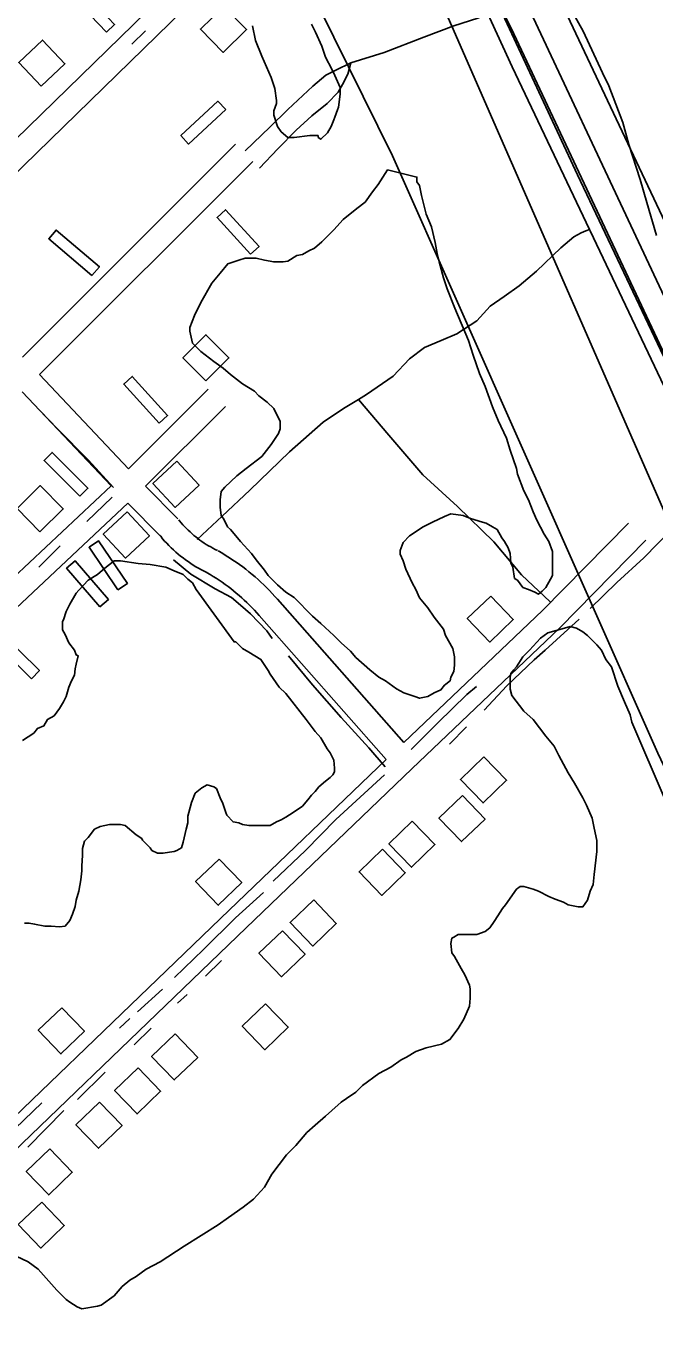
# Model space of a CAD drawing. Extents: x 3568792 to 3606828, y 529143 to 554785.
# Drawn here: x 3582167 to 3582938, y 538456 to 540060 of the extents above; entities that cross this region are included whole.
import ezdxf

# ---------------------------------------------------------------- set-up
doc = ezdxf.new("R2010")
doc.units = 0
for name, color, linetype in [('V-BLDG-OTLN', 7, 'Continuous'), ('V-ROAD-CNTR', 7, 'Continuous'), ('V-SITE-VEGE', 7, 'Continuous'), ('V-TOPO-SHOR', 7, 'Continuous'), ('V-UTIL-LINE', 7, 'Continuous')]:
    doc.layers.add(name, color=color, linetype=linetype)

msp = doc.modelspace()

# ---------------------------------------------------------------- linework, layer by layer
at = {"layer": 'V-BLDG-OTLN'}
for points in [[(3582265.2, 540052.8), (3582275.3, 540062.4), (3582236.2, 540103.8), (3582226, 540094.2)], [(3582409.2, 540084.6), (3582380.6, 540056.7), (3582408.5, 540028.1), (3582437.2, 540056)], [(3582185.4, 539986.7), (3582214.4, 540014.2), (3582186.8, 540043.2), (3582157.8, 540015.7)], [(3582411.6, 539957.8), (3582402.1, 539968), (3582356.6, 539925.9), (3582366.1, 539915.6)], [(3582442.1, 539780.4), (3582452.5, 539789.8), (3582411.3, 539834.9), (3582401, 539825.5)], [(3582247.5, 539754.2), (3582256.6, 539764.9), (3582203.6, 539810), (3582194.6, 539799.3)], [(3582387.3, 539624.8), (3582415.6, 539653.1), (3582387.3, 539681.4), (3582359, 539653.1)], [(3582329.8, 539573), (3582340.2, 539582.4), (3582297, 539630.2), (3582286.6, 539620.8)], [(3582232.7, 539483.1), (3582242.6, 539493), (3582198.6, 539537), (3582188.7, 539527.1)], [(3582351.5, 539526.1), (3582322.3, 539498.7), (3582349.7, 539469.5), (3582378.9, 539496.9)], [(3582183.7, 539439.6), (3582212.2, 539467.7), (3582184.1, 539496.2), (3582155.6, 539468.1)], [(3582290.6, 539463.9), (3582261.4, 539436.5), (3582288.8, 539407.3), (3582317.9, 539434.7)], [(3582279.4, 539368.2), (3582291, 539376.1), (3582255.6, 539428.4), (3582244, 539420.6)], [(3582257.1, 539347.5), (3582267.7, 539356.6), (3582226.9, 539404), (3582216.3, 539394.9)], [(3582736.7, 539360.7), (3582707.8, 539333), (3582735.6, 539304.2), (3582764.4, 539331.9)], [(3582173.2, 539259.2), (3582183, 539269.2), (3582133.7, 539317.7), (3582123.9, 539307.8)], [(3582728.4, 539163.3), (3582699.6, 539135.6), (3582727.3, 539106.7), (3582756.2, 539134.5)], [(3582702, 539115.7), (3582673.1, 539088), (3582700.9, 539059.2), (3582729.7, 539086.9)], [(3582640.5, 539084.3), (3582611.7, 539056.6), (3582639.4, 539027.7), (3582668.3, 539055.5)], [(3582604.1, 539049.8), (3582575.3, 539022.1), (3582603, 538993.2), (3582631.8, 539021)], [(3582403.5, 539037.8), (3582374.7, 539010.1), (3582402.4, 538981.2), (3582431.2, 539009)], [(3582519.5, 538987.6), (3582490.6, 538959.9), (3582518.4, 538931), (3582547.2, 538958.8)], [(3582481.2, 538949.9), (3582452.4, 538922.2), (3582480.1, 538893.3), (3582508.9, 538921.1)], [(3582210.5, 538855.3), (3582181.6, 538827.6), (3582209.4, 538798.7), (3582238.2, 538826.5)], [(3582460.6, 538860.3), (3582431.8, 538832.6), (3582459.5, 538803.7), (3582488.3, 538831.5)], [(3582349.5, 538823.3), (3582320.7, 538795.5), (3582348.4, 538766.7), (3582377.2, 538794.4)], [(3582304, 538781.6), (3582275.2, 538753.9), (3582302.9, 538725), (3582331.7, 538752.8)], [(3582256.6, 538739.4), (3582227.8, 538711.6), (3582255.5, 538682.8), (3582284.4, 538710.6)], [(3582195.7, 538682.1), (3582166.9, 538654.4), (3582194.6, 538625.5), (3582223.4, 538653.3)], [(3582185.9, 538616.8), (3582157, 538589.1), (3582184.8, 538560.2), (3582213.6, 538588)]]:
    msp.add_lwpolyline(points, close=True, dxfattribs=at)
at = {"layer": 'V-ROAD-CNTR'}
for p, q in [((3582621.7, 540336.2), (3582044.4, 539772.9)), ((3582162.4, 539654), (3582423.8, 539915.2)), ((3582183.3, 539632.5), (3582445, 539894)), ((3582292.4, 539516.9), (3582183.3, 539632.5)), ((3582270.9, 539496), (3581903.6, 539151.5)), ((3582352.9, 539455.4), (3582313.3, 539495.4)), ((3582331.6, 539434.3), (3582291.7, 539474.5))]:
    msp.add_line(p, q, dxfattribs=at)
for points in [[(3582605, 540361.8), (3582023.5, 539794.5)], [(3582644.2, 540358.2), (3582788.8, 540071), (3583028.4, 539560.2)], [(3582621.7, 540336.2), (3582761.8, 540057.9), (3583001.2, 539547.5)], [(3582270.9, 539496), (3582161.8, 539611.5)], [(3582390.2, 539614.8), (3582292.4, 539516.9)], [(3582411.4, 539593.5), (3582313.3, 539495.4)], [(3582291.7, 539474.5), (3581914.4, 539120.5), (3581625.3, 538835.7)], [(3582401.7, 539416.5), (3582398.7, 539418), (3582395.9, 539419.4), (3582393.2, 539420.9), (3582390.5, 539422.5), (3582387.8, 539424.1), (3582385.1, 539425.8), (3582382.5, 539427.6), (3582380, 539429.4), (3582377.5, 539431.3), (3582375, 539433.2), (3582372.6, 539435.2), (3582370.2, 539437.3), (3582367.8, 539439.4), (3582365.5, 539441.5), (3582363.3, 539443.7), (3582361.1, 539446), (3582359, 539448.3), (3582356.9, 539450.7), (3582354.9, 539453.1), (3582353.9, 539454.3)], [(3582630.1, 539180.8), (3582800.3, 539343), (3582905.8, 539450.2)], [(3582388.4, 539389.6), (3582385.2, 539391.2), (3582381.8, 539393), (3582378.4, 539394.8), (3582375.1, 539396.7), (3582371.8, 539398.7), (3582368.6, 539400.8), (3582365.4, 539403), (3582362.3, 539405.2), (3582359.2, 539407.5), (3582356.2, 539409.8), (3582353.3, 539412.3), (3582350.4, 539414.7), (3582347.5, 539417.3), (3582344.7, 539419.9), (3582342, 539422.6), (3582339.3, 539425.4), (3582336.7, 539428.2), (3582334.2, 539431.1), (3582331.8, 539434), (3582330.6, 539435.4)], [(3580938.2, 537511.2), (3581663.4, 538213.2), (3581711.4, 538262), (3582051.3, 538582.5), (3582436.7, 538953.5), (3582639.8, 539148.6), (3582821.3, 539321.6), (3582927.1, 539429.2)], [(3582475.2, 539356.7), (3582472, 539360.3), (3582468.7, 539363.9), (3582465.3, 539367.4), (3582461.9, 539370.9), (3582458.4, 539374.3), (3582454.8, 539377.7), (3582451.2, 539380.9), (3582447.6, 539384.2), (3582443.9, 539387.3), (3582440.1, 539390.4), (3582436.3, 539393.5), (3582432.4, 539396.4), (3582428.4, 539399.3), (3582424.5, 539402.2), (3582420.4, 539404.9), (3582416.4, 539407.6), (3582412.2, 539410.2), (3582408.1, 539412.8), (3582403.9, 539415.3), (3582402.5, 539416)], [(3582452.7, 539336.8), (3582449.8, 539340.1), (3582446.8, 539343.4), (3582443.8, 539346.5), (3582440.7, 539349.6), (3582437.6, 539352.7), (3582434.4, 539355.7), (3582431.2, 539358.6), (3582427.9, 539361.5), (3582424.6, 539364.3), (3582421.2, 539367.1), (3582417.8, 539369.8), (3582414.4, 539372.5), (3582410.8, 539375), (3582407.3, 539377.6), (3582403.7, 539380), (3582400, 539382.5), (3582396.4, 539384.8), (3582392.6, 539387.1), (3582388.8, 539389.3), (3582387.6, 539390)], [(3582630.1, 539180.8), (3582475.2, 539356.7)], [(3582608.3, 539160.1), (3582452.7, 539336.8)], [(3581703, 538295.3), (3582030.7, 538604.3), (3582415.9, 538975.1), (3582608.4, 539160.1)]]:
    msp.add_lwpolyline(points, dxfattribs=at)
at = {"layer": 'V-SITE-VEGE'}
for points in [[(3582940, 539803.2), (3582928.4, 539843.8), (3582919.9, 539872), (3582906, 539914.9), (3582898.6, 539942), (3582881.4, 539987.2), (3582873.8, 540003), (3582849.9, 540054), (3582829.2, 540091.4)], [(3582517, 540062.9), (3582521.6, 540052.7), (3582529.5, 540035.7), (3582534, 540022.1), (3582541.9, 540007.4), (3582545.3, 539999.5), (3582552.1, 539984.8), (3582552.1, 539976.8), (3582549.9, 539961), (3582548.7, 539957.6), (3582545.3, 539948.5), (3582544.2, 539945.1), (3582540.8, 539937.2), (3582536.3, 539929.3), (3582528.3, 539921.4), (3582525, 539923.6), (3582525, 539925.9), (3582514.8, 539925.9), (3582495.5, 539923.6), (3582487.6, 539923.6), (3582479.7, 539930.4), (3582475.1, 539937.2), (3582470.6, 539950.8), (3582470.6, 539956.5), (3582474, 539965.5), (3582474, 539968.9), (3582471.7, 539983.7), (3582467.2, 539997.2), (3582455.9, 540023.3), (3582448, 540042.5), (3582444.6, 540060.6)], [(3582702.7, 539459.4), (3582687.9, 539461.7), (3582680, 539458.3), (3582665.3, 539451.5), (3582654, 539445.8), (3582637, 539434.5), (3582629.1, 539426.6), (3582625.7, 539416.4), (3582625.7, 539411.9), (3582629.1, 539403.9), (3582632.4, 539393.7), (3582640.4, 539376.8), (3582644.9, 539368.8), (3582649.4, 539358.6), (3582659.6, 539346.2), (3582667.5, 539334.9), (3582678.9, 539320.1), (3582681.1, 539312.2), (3582690.2, 539296.4), (3582692.4, 539286.2), (3582692.4, 539276), (3582691.3, 539268.1), (3582687.9, 539261.3), (3582686.8, 539256.7), (3582680, 539251.1), (3582675.5, 539245.4), (3582667.5, 539242), (3582659.6, 539237.5), (3582649.4, 539235.2), (3582643.7, 539237.5), (3582630.2, 539242), (3582621.1, 539246.6), (3582607.5, 539256.7), (3582599.6, 539261.3), (3582588.3, 539270.3), (3582571.3, 539285.1), (3582564.5, 539293), (3582553.2, 539303.2), (3582544.1, 539312.2), (3582528.3, 539326.9), (3582518.1, 539336), (3582495.4, 539358.7), (3582485.3, 539365.5), (3582475.1, 539374.5), (3582463.7, 539385.8), (3582459.2, 539392.6), (3582449, 539405.1), (3582443.4, 539413), (3582429.8, 539427.7), (3582424.1, 539434.5), (3582417.3, 539442.5), (3582413.9, 539445.8), (3582409.4, 539454.9), (3582406, 539459.4), (3582404.9, 539469.6), (3582404.9, 539478.7), (3582406, 539488.9), (3582410.5, 539494.5), (3582425.3, 539508.1), (3582436.6, 539517.2), (3582455.8, 539531.9), (3582467.2, 539546.6), (3582476.2, 539560.2), (3582478.5, 539565.9), (3582478.5, 539574.9), (3582470.6, 539590.8), (3582462.6, 539598.7), (3582452.4, 539606.6), (3582446.8, 539612.3), (3582432.1, 539621.3), (3582417.4, 539632.7), (3582408.3, 539640.6), (3582397, 539648.5), (3582381.1, 539661), (3582370.9, 539671.2), (3582367.5, 539685.9), (3582367.5, 539690.4), (3582373.2, 539705.1), (3582381.1, 539721), (3582394.7, 539744.8), (3582404.9, 539757.2), (3582414, 539768.5), (3582427.6, 539773.1), (3582435.5, 539775.3), (3582449.1, 539775.3), (3582459.3, 539773.1), (3582470.6, 539770.8), (3582481.9, 539770.8), (3582487.6, 539771.9), (3582498.9, 539778.7), (3582505.7, 539779.8), (3582513.6, 539784.4), (3582520.4, 539787.8), (3582529.5, 539795.7), (3582544.2, 539810.4), (3582555.5, 539822.9), (3582572.5, 539836.4), (3582582.7, 539844.4), (3582591.7, 539856.8), (3582598.5, 539865.9), (3582609.9, 539884)], [(3582609.9, 539884), (3582646.1, 539874.9), (3582646.1, 539869.3), (3582649.5, 539864.7), (3582651.8, 539852.3), (3582654, 539844.4), (3582656.3, 539834.2), (3582657.4, 539829.6), (3582664.2, 539813.8), (3582668.7, 539794.5), (3582671, 539781), (3582673.3, 539770.8), (3582678.9, 539751.5), (3582683.4, 539737.9), (3582692.5, 539714.2), (3582709.5, 539674.5), (3582715.1, 539656.4), (3582723.1, 539633.8), (3582729.8, 539617.9), (3582738.9, 539593), (3582745.7, 539576), (3582755.9, 539554.5), (3582760.4, 539539.8), (3582768.3, 539517.1), (3582769.5, 539510.3), (3582777.4, 539490), (3582783, 539478.6), (3582788.7, 539463.9), (3582793.2, 539453.7), (3582802.3, 539436.7), (3582807.9, 539427.7), (3582812.5, 539415.2), (3582812.5, 539385.8), (3582810.2, 539381.3), (3582804.5, 539371.1), (3582800, 539366.5), (3582795.5, 539363.1), (3582791, 539365.4), (3582783, 539368.8), (3582776.2, 539371.1), (3582769.4, 539380.1), (3582766, 539382.4), (3582763.8, 539396), (3582761.5, 539401.6), (3582760.4, 539413), (3582758.1, 539419.8), (3582753.6, 539427.7), (3582750.2, 539432.2), (3582744.5, 539442.4), (3582738.9, 539445.8), (3582731, 539450.3), (3582726.4, 539451.5), (3582711.7, 539456), (3582702.7, 539459.4)], [(3582162.5, 539183.2), (3582176.1, 539192.3), (3582180.7, 539197.9), (3582188.6, 539201.3), (3582193.1, 539209.2), (3582201, 539213.8), (3582207.8, 539222.8), (3582212.4, 539230.8), (3582215.8, 539237.5), (3582219.2, 539248.9), (3582222.6, 539256.8), (3582226, 539263.6), (3582227.1, 539271.5), (3582228.2, 539277.2), (3582230.5, 539287.4), (3582228.2, 539288.5), (3582226, 539294.2), (3582219.2, 539303.2), (3582214.6, 539313.4), (3582211.2, 539319.1), (3582211.2, 539329.3), (3582212.4, 539331.5), (3582215.8, 539341.7), (3582220.3, 539350.8), (3582228.2, 539364.4), (3582231.6, 539367.7), (3582243, 539380.2), (3582254.3, 539387), (3582263.3, 539394.9), (3582274.7, 539404), (3582282.6, 539404), (3582304.1, 539400.6), (3582318.8, 539399.4), (3582338.1, 539396), (3582348.3, 539391.5), (3582359.6, 539387), (3582365.2, 539381.3), (3582370.9, 539376.8), (3582375.4, 539368.9)], [(3582375.4, 539368.9), (3582421.8, 539304.3), (3582424.1, 539304.3), (3582432, 539296.4), (3582440, 539291.9), (3582454.7, 539282.8), (3582463.7, 539269.2), (3582466, 539264.7), (3582477.3, 539248.8), (3582485.2, 539240.9), (3582510.1, 539209.2), (3582521.5, 539194.5), (3582528.3, 539186.6), (3582536.2, 539173), (3582539.6, 539168.4), (3582544.1, 539159.4), (3582545.2, 539149.2), (3582545.2, 539144.7), (3582543, 539141.3), (3582539.6, 539137.9), (3582533.9, 539133.3), (3582526, 539126.5), (3582521.5, 539120.9), (3582516.9, 539116.4), (3582512.4, 539110.7), (3582505.6, 539102.8), (3582494.3, 539094.8), (3582485.2, 539089.2), (3582479.6, 539085.8), (3582473.9, 539083.5), (3582466, 539079), (3582439.9, 539079), (3582432, 539080.1), (3582427.5, 539082.4), (3582420.7, 539083.5), (3582412.8, 539091.5), (3582411.6, 539094.9), (3582408.2, 539106.2), (3582404.8, 539113), (3582400.3, 539124.3), (3582396.9, 539126.6), (3582389, 539128.8), (3582382.2, 539125.4), (3582374.3, 539118.6), (3582369.7, 539107.3), (3582366.3, 539094.9), (3582365.2, 539090.3), (3582365.2, 539082.4), (3582362.9, 539074.5), (3582359.5, 539058.6), (3582357.3, 539051.8), (3582351.6, 539048.4), (3582348.2, 539047.3), (3582334.6, 539045), (3582327.8, 539045.1), (3582321, 539048.4), (3582318.8, 539051.8), (3582309.7, 539060.9), (3582308.6, 539063.2), (3582301.8, 539067.7), (3582288.2, 539079), (3582282.6, 539080.2), (3582269, 539080.2), (3582257.6, 539077.9), (3582250.8, 539074.5), (3582242.9, 539064.3), (3582238.4, 539059.8), (3582236.1, 539050.7), (3582236.1, 539042.8), (3582235, 539029.2), (3582235, 539023.5), (3582233.9, 539012.2), (3582231.6, 538998.6), (3582228.2, 538987.3), (3582227.1, 538979.4), (3582223.7, 538970.3), (3582220.3, 538962.4), (3582214.6, 538955.6), (3582207.8, 538954.5), (3582197.6, 538955.6), (3582189.7, 538955.6), (3582177.2, 538957.9), (3582170.4, 538959), (3582164.8, 538959)], [(3582486.3, 538674.8), (3582497.6, 538686.1), (3582511.2, 538702), (3582521.4, 538711), (3582533.9, 538722.3), (3582541.8, 538729.1), (3582553.1, 538739.3), (3582559.9, 538743.8), (3582571.2, 538751.8), (3582579.2, 538759.7), (3582599.5, 538774.4), (3582614.3, 538782.3), (3582626.7, 538791.4), (3582633.5, 538794.8), (3582644.8, 538801.6), (3582657.3, 538806.1), (3582676.5, 538810.6), (3582686.7, 538816.3), (3582696.9, 538829.9), (3582703.7, 538841.2), (3582710.5, 538857.1), (3582711.6, 538867.2), (3582711.6, 538878.6), (3582710.5, 538883.1), (3582704.8, 538895.6), (3582700.3, 538903.5), (3582692.4, 538918.2), (3582689, 538922.7), (3582687.9, 538934.1), (3582689, 538940.8), (3582691.3, 538942), (3582696.9, 538945.4), (3582719.6, 538945.4), (3582729.8, 538948.8), (3582735.4, 538953.3), (3582741.1, 538961.2), (3582745.6, 538968), (3582751.3, 538977.1), (3582754.7, 538981.6), (3582768.3, 539000.8), (3582772.8, 539004.2), (3582777.3, 539004.2), (3582788.6, 539000.8), (3582795.4, 538998.6), (3582807.9, 538991.8), (3582815.8, 538988.4), (3582826, 538985), (3582831.7, 538981.6), (3582844.1, 538979.3), (3582849.8, 538979.3), (3582855.4, 538987.2), (3582858.8, 538998.6), (3582862.2, 539006.5), (3582863.4, 539018.9), (3582866.8, 539047.2), (3582866.8, 539060.8), (3582863.4, 539075.6), (3582861.1, 539088), (3582854.3, 539103.9), (3582849.8, 539112.9), (3582839.6, 539131), (3582831.7, 539143.5), (3582820.4, 539165), (3582814.7, 539176.3), (3582804.5, 539188.8), (3582788.7, 539209.2), (3582777.3, 539219.4), (3582762.6, 539238.6), (3582760.4, 539246.5), (3582760.4, 539261.3), (3582761.5, 539265.8), (3582764.9, 539270.3), (3582768.3, 539273.7), (3582776.2, 539286.2), (3582784.2, 539294.1), (3582797.7, 539308.8), (3582806.8, 539315.6), (3582827.2, 539321.3), (3582834, 539323.5), (3582841.9, 539321.3), (3582849.8, 539316.7), (3582855.5, 539312.2), (3582866.8, 539300.9), (3582872.5, 539294.1), (3582878.1, 539282.8), (3582884.9, 539273.7), (3582892.8, 539249.9), (3582900.8, 539230.7), (3582907.6, 539214.8), (3582909.8, 539205.8), (3582950.6, 539110.6)], [(3582154.5, 538550.3), (3582169.3, 538543.5), (3582181.7, 538534.4), (3582204.4, 538508.4), (3582215.7, 538497.1), (3582220.2, 538493.7), (3582229.3, 538488), (3582234.9, 538485.7), (3582254.2, 538489.1), (3582258.7, 538490.3), (3582274.6, 538501.6), (3582284.7, 538512.9), (3582293.8, 538520.8), (3582301.7, 538525.4), (3582314.2, 538534.4), (3582331.2, 538543.5), (3582360.6, 538562.7), (3582402.5, 538588.8), (3582415, 538597.8), (3582433.1, 538610.3), (3582445.5, 538620.5), (3582459.1, 538635.2), (3582468.2, 538651), (3582486.3, 538674.8)]]:
    msp.add_lwpolyline(points, dxfattribs=at)
at = {"layer": 'V-TOPO-SHOR'}
for p, q in [((3582296.5, 540038), (3582313.3, 540054.7)), ((3582241.3, 539452.3), (3582272.1, 539482.1)), ((3582182.5, 539396.2), (3582208.5, 539422.2)), ((3582686.3, 539178.7), (3582707.1, 539200)), ((3582386.6, 538893.9), (3582406.6, 538913.3)), ((3582303.2, 538850.1), (3582334, 538878.3)), ((3582352.6, 538861.1), (3582364.2, 538871.5)), ((3582281.2, 538830.4), (3582294, 538842)), ((3582299.4, 538809.6), (3582320.2, 538830.1)), ((3582229.7, 538742.7), (3582263.8, 538776.3)), ((3582186.1, 538738.5), (3582114.8, 538670.9)), ((3582168.9, 538684.2), (3582213, 538729.2))]:
    msp.add_line(p, q, dxfattribs=at)
for points in [[(3582618.6, 540306.4), (3582642.4, 540269.7), (3582664.2, 540216.8), (3582713.3, 540118.9), (3582733.3, 540075.2), (3582763.1, 540010.2), (3582857.8, 539810.6), (3582858.5, 539809.1), (3582957.4, 539601.7), (3583006.3, 539492), (3583010, 539483.8), (3583082.3, 539325.8), (3583126.6, 539209.9), (3583225.3, 538989.7), (3583314.7, 538757), (3583389.3, 538558.1), (3583403.7, 538534.2)], [(3582637.4, 540301.7), (3582732.1, 540117), (3582843.2, 539877.6), (3582986.7, 539575.1), (3583082.1, 539374.9), (3583210.8, 539056.3), (3583358.7, 538688.5), (3583408.4, 538549.1)], [(3582435.3, 539907.2), (3582465.8, 539936.2), (3582487.8, 539958), (3582518.3, 539986.5), (3582534.3, 540000), (3582546.7, 540006.2), (3582565.1, 540015.2), (3582606.1, 540027.8), (3582654.7, 540046.7), (3582691.3, 540060.8), (3582721, 540070.2), (3582729.6, 540073.6), (3582733.3, 540075.2)], [(3582453.2, 539885.8), (3582475.7, 539909.5), (3582498.2, 539932.7), (3582517.2, 539950.1), (3582536.2, 539965.5), (3582549.7, 539979.1), (3582554.8, 539988.8), (3582561.4, 540001.5), (3582565.1, 540015.2)], [(3582376.6, 539429.9), (3582407.1, 539458.9), (3582441, 539490.7), (3582490, 539537.6), (3582531, 539574.3), (3582555.9, 539591.1), (3582574.3, 539602), (3582584.2, 539607.9), (3582617, 539630.4), (3582637.1, 539651.7), (3582655.5, 539665.7), (3582675.8, 539674.2), (3582695.2, 539682.7), (3582719.5, 539698.6), (3582736.1, 539716.5), (3582753, 539728.5), (3582771.4, 539741.5), (3582792.9, 539759.3), (3582822.9, 539788.3), (3582838.8, 539801.8), (3582847.8, 539806.6), (3582853.4, 539809), (3582857.8, 539810.6)], [(3582174.9, 539597.6), (3582204.7, 539566.3), (3582243.4, 539527.5), (3582273.9, 539493.9)], [(3582809.6, 539353.7), (3582774.3, 539386.7), (3582740.5, 539427.2), (3582696, 539470.7), (3582653.4, 539509.3), (3582611.9, 539558.2), (3582574.3, 539602)], [(3582858.8, 539345.4), (3582891.6, 539377.2), (3582924.4, 539407.7), (3582958.5, 539442.2), (3582992, 539470.4)], [(3582347.6, 539405.3), (3582369, 539387.6), (3582398.6, 539369.7), (3582418.5, 539358.8), (3582429.7, 539349.5), (3582441.8, 539338.7), (3582461.9, 539317.9), (3582468.4, 539308.7)], [(3582728.8, 539220.5), (3582756.4, 539250.3), (3582790, 539282.4), (3582803.6, 539294.4), (3582845.2, 539332.3)], [(3582488.5, 539287.1), (3582517.9, 539251.6), (3582553.4, 539211.6), (3582587, 539174.4), (3582607.1, 539150.9)], [(3582639, 539172.4), (3582671.8, 539204.9), (3582707.4, 539239.7), (3582719.4, 539249.8)], [(3582469.7, 539010.7), (3582509.3, 539048.2), (3582546.6, 539086.5), (3582606.5, 539141.4)], [(3582348.8, 538892.6), (3582384.4, 538926.7), (3582423.7, 538965.8), (3582458, 538996.7)]]:
    msp.add_lwpolyline(points, dxfattribs=at)
at = {"layer": 'V-UTIL-LINE'}
for points in [[(3576104.5, 549614.5), (3575980.6, 549380.7), (3575975.6, 549330), (3575795.7, 548982.2), (3575847, 548939.3), (3577996.3, 547114.3), (3577969.6, 547146.5), (3578424.4, 546757.6), (3580608.2, 544894.2), (3580586.2, 544823.9), (3580566.4, 544763.8), (3580836, 544259.4), (3581735.4, 542392.7), (3581735.4, 542392), (3583243.9, 539198.6), (3583455.7, 538592.3), (3583631, 538180.4), (3585262.9, 534651)], [(3585128.3, 534649.8), (3583719.6, 537704.2), (3582542.5, 540395.5), (3580772.2, 544169.5), (3580472.7, 544757.3), (3580549.2, 544846), (3580609.1, 544913.1), (3580567.4, 544989.1), (3578476.1, 546727.5), (3578101.5, 547060.9), (3578033.8, 547070), (3577965.7, 547126.4), (3576392.6, 548421.7), (3576369.9, 548541.5), (3575884.2, 548880.3), (3575580.1, 549146.9), (3575181.4, 549483.6), (3575183.4, 549530.1)], [(3580613.7, 544136.9), (3580964.8, 543407.4), (3581516.1, 542211), (3581921.3, 541354.1), (3582238.9, 540665.3), (3582616.2, 539901), (3582941.5, 539167.7), (3583265.6, 538481.9), (3583288.7, 538443.2), (3583363.9, 538253.6), (3583745.1, 537485.2), (3584083.5, 536767.4), (3584210.8, 536519), (3584467.6, 535947.4)]]:
    msp.add_lwpolyline(points, dxfattribs=at)

doc.saveas('drawing.dxf')
